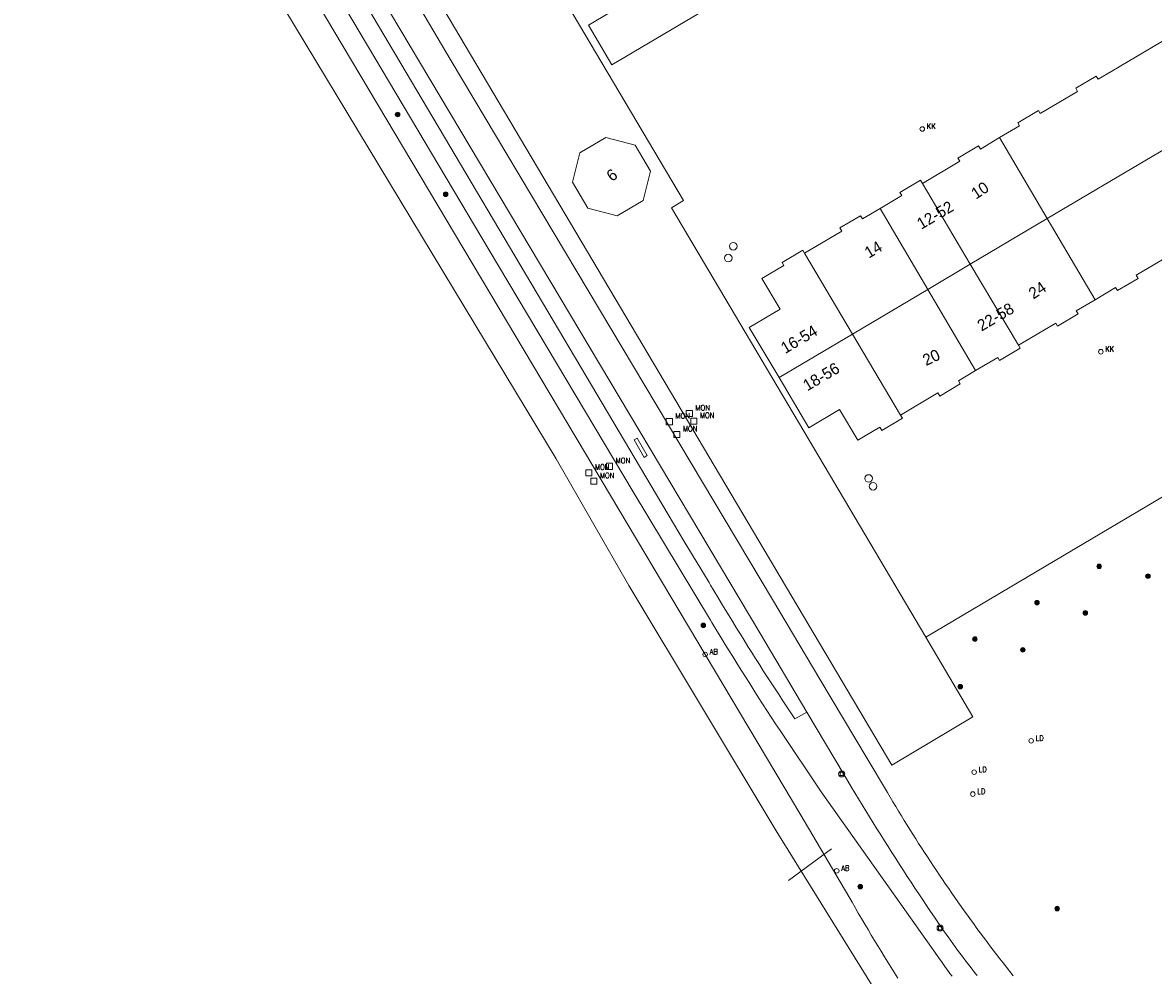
# Model space of a CAD drawing. Header units: metres. Extents: x 138165 to 154469, y 480134 to 494189.
# Tile 489 of 656: x 145915 to 146039, y 487402 to 487506. Entities that reach past the tile are written whole.
import ezdxf

# ---------------------------------------------------------------- set-up
doc = ezdxf.new("R2010")
doc.units = ezdxf.units.M
doc.header["$LTSCALE"] = 0.001
doc.header["$MEASUREMENT"] = 0
for name, color, linetype, lineweight in [('Level 5', 7, 'Continuous', 0), ('TOP-L-duiker', 7, 'Continuous', 0), ('TOP-L-topo objecten punt', 7, 'Continuous', 0), ('TOP-L-topo objecten vlak', 7, 'Continuous', 0), ('TOP-T-topo huisnummering naamgeving', 7, 'Continuous', 0)]:
    doc.layers.add(name, color=color, linetype=linetype, lineweight=lineweight)
doc.styles.add('Style-INTL_ISO', font='INTL_ISO.shx')
doc.styles.add('Style-STANDARD', font='STANDARD.shx')

# ---------------------------------------------------------------- blocks, each defined once
blk = doc.blocks.new('24')
at = {"layer": 'TOP-L-topo objecten punt', "color": 7, "linetype": 'Continuous', "lineweight": 0}
for radius in [0.025, 0.0182, 0.0115, 0.005]:
    blk.add_circle((0, 0), radius, dxfattribs=at)
blk = doc.blocks.new('34')
at = {"layer": 'TOP-L-topo objecten punt', "color": 7, "linetype": 'Continuous', "lineweight": 0}
for p, q in [((0.033, 0.033), (-0.034, 0.033)), ((-0.034, 0.033), (-0.034, -0.034)), ((0.033, -0.034), (0.033, 0.033)), ((-0.034, -0.034), (0.033, -0.034))]:
    blk.add_line(p, q, dxfattribs=at)
at = {"layer": 'TOP-L-topo objecten punt', "color": 7, "linetype": 'Continuous', "lineweight": 0, "style": 'Style-STANDARD'}
blk.add_text('MON', height=0.06, dxfattribs=at).set_placement((0.066, 0.033))
blk = doc.blocks.new('121')
at = {"layer": 'TOP-L-topo objecten punt', "color": 7, "linetype": 'Continuous', "lineweight": 0}
blk.add_circle((0, 0), 0.025, dxfattribs=at)
at = {"layer": 'TOP-L-topo objecten punt', "color": 7, "linetype": 'Continuous', "lineweight": 0, "style": 'Style-STANDARD'}
blk.add_text('LD', height=0.06, dxfattribs=at).set_placement((0.0483, 0))
blk = doc.blocks.new('*U13')
at = {"layer": 'Level 5', "color": 7, "linetype": 'Continuous', "lineweight": 0}
blk.add_circle((0, 0), 0.0415, dxfattribs=at)
blk = doc.blocks.new('150')
at = {"layer": 'Level 5', "color": 7, "linetype": 'Continuous', "lineweight": 0}
blk.add_blockref('*U13', (0, 0), dxfattribs=at)
blk = doc.blocks.new('39')
at = {"layer": 'TOP-L-topo objecten punt', "color": 7, "linetype": 'Continuous', "lineweight": 0}
for p, q in [((0.0175, 0.0175), (-0.0175, 0.0175)), ((-0.0175, 0.0175), (-0.0175, -0.0175)), ((0.0175, 0.0175), (0.0175, -0.0175)), ((0.0175, -0.0175), (-0.0175, -0.0175))]:
    blk.add_line(p, q, dxfattribs=at)
blk.add_circle((0, 0), 0.0332, dxfattribs=at)
blk = doc.blocks.new('119')
at = {"layer": 'TOP-L-topo objecten punt', "color": 7, "linetype": 'Continuous', "lineweight": 0}
blk.add_circle((0, 0), 0.025, dxfattribs=at)
at = {"layer": 'TOP-L-topo objecten punt', "color": 7, "linetype": 'Continuous', "lineweight": 0, "style": 'Style-STANDARD'}
blk.add_text('KK', height=0.06, dxfattribs=at).set_placement((0.0483, 0))
blk = doc.blocks.new('11')
at = {"layer": 'TOP-L-topo objecten punt', "color": 7, "linetype": 'Continuous', "lineweight": 0}
blk.add_circle((0, 0), 0.025, dxfattribs=at)
at = {"layer": 'TOP-L-topo objecten punt', "color": 7, "linetype": 'Continuous', "lineweight": 0, "style": 'Style-STANDARD'}
blk.add_text('AB', height=0.06, dxfattribs=at).set_placement((0.0483, 0))

msp = doc.modelspace()

# ---------------------------------------------------------------- linework, layer by layer
at = {"layer": 'TOP-L-duiker', "flags": 128}
msp.add_lwpolyline([(145999.33, 487412.53), (146004.02, 487415.97)], dxfattribs=at)
at = {"layer": 'TOP-L-topo objecten vlak', "flags": 128}
for points in [[(146057.98, 487553.89), (145977.45, 487506.19), (145980, 487501.86), (146031.98, 487532.62)], [(146011.3, 487401.8), (146010.93, 487402.39), (146010.56, 487402.98), (146010.2, 487403.57), (146009.83, 487404.16), (146009.47, 487404.76), (146009.11, 487405.35), (146008.75, 487405.95), (146008.39, 487406.54), (146008.03, 487407.14), (146007.68, 487407.74), (146007.32, 487408.34), (146006.97, 487408.94), (146006.62, 487409.54), (146006.28, 487410.15), (146005.93, 487410.75), (146000.69, 487419.68), (145936.35, 487527.82), (145928.39, 487532.65), (145915.88, 487551.27)], [(145915.49, 487550.3), (145927.73, 487530.79), (145925.6, 487529.56), (145927.17, 487526.98), (145933.58, 487525.54), (145964.98, 487473.46), (145973.89, 487458.71), (145981.84, 487444.84), (145997.96, 487417.95), (146009.74, 487399)], [(146014.35, 487439.17), (146096.96, 487488.15), (146060.57, 487549.53)], [(145945.93, 487524.1), (145996.2, 487439.63), (146001.35, 487430.97)], [(146001.35, 487430.97), (146000.02, 487430.22), (145999.59, 487430.88), (145999.15, 487431.53), (145998.72, 487432.19), (145998.29, 487432.85), (145997.86, 487433.51), (145997.43, 487434.17), (145997, 487434.83), (145996.57, 487435.49), (145996.15, 487436.16), (145995.73, 487436.82), (145995.31, 487437.49), (145994.89, 487438.15), (145994.47, 487438.82), (145994.06, 487439.49), (145993.64, 487440.16), (145993.23, 487440.83), (145992.82, 487441.5), (145992.41, 487442.18), (145992.01, 487442.85), (145991.6, 487443.53), (145991.2, 487444.2), (145990.8, 487444.88), (145990.63, 487445.16), (145987.91, 487449.66), (145944.31, 487523.28)], [(145968.08, 487520.34), (145957.88, 487514.22), (146010.64, 487425.14), (146019.51, 487430.43), (146014.35, 487439.17)], [(146014.35, 487439.17), (146001.02, 487461.73), (145986.52, 487486.21), (145987.82, 487487), (145968.08, 487520.34)], [(145943.84, 487519.87), (145966.58, 487481.56), (145982.31, 487455.09), (145990.78, 487441.02), (145990.93, 487440.78), (145991.38, 487440.03), (145991.84, 487439.28), (145992.3, 487438.54), (145992.76, 487437.79), (145993.22, 487437.05), (145993.68, 487436.31), (145994.14, 487435.57), (145994.61, 487434.83), (145995.08, 487434.09), (145995.55, 487433.35), (145996.02, 487432.61), (145996.49, 487431.88), (145996.97, 487431.14), (145997.44, 487430.41), (145997.92, 487429.67), (145998.4, 487428.94), (146002.9, 487422.21), (146011.02, 487410.79), (146015.6, 487404.29), (146015.83, 487403.97), (146016.06, 487403.64), (146016.29, 487403.31), (146016.52, 487402.99), (146016.76, 487402.66), (146017, 487402.34), (146017.23, 487402.02)], [(146023.92, 487402.08), (146023.55, 487402.54), (146023.18, 487403.01), (146022.82, 487403.48), (146022.46, 487403.95), (146022.09, 487404.42), (146021.73, 487404.89), (146021.37, 487405.37), (146021.02, 487405.84), (146020.66, 487406.32), (146020.31, 487406.79), (146019.95, 487407.27), (146019.61, 487407.75), (146019.26, 487408.23), (146018.91, 487408.72), (146018.56, 487409.2), (146018.22, 487409.68), (146017.88, 487410.17), (146017.53, 487410.66), (146017.2, 487411.14), (146016.86, 487411.63), (146016.52, 487412.12), (146016.19, 487412.61), (146015.85, 487413.1), (146015.52, 487413.6), (146015.19, 487414.09), (146014.86, 487414.59), (146014.54, 487415.09), (146014.21, 487415.58), (146013.89, 487416.08), (146013.57, 487416.58), (146013.25, 487417.08), (146012.93, 487417.58), (146012.62, 487418.09), (146012.3, 487418.59), (146011.99, 487419.1), (146011.68, 487419.6), (146011.37, 487420.11), (146011.06, 487420.62), (146010.76, 487421.13), (146010.45, 487421.64), (146010.15, 487422.15), (146007.93, 487425.88), (146002.74, 487434.58), (145997.56, 487443.28), (145992.38, 487451.97), (145962.4, 487502.31), (145954.7, 487515.35)], [(146043.64, 487504.65), (146042.85, 487505.98), (146034.71, 487501.16), (146033.23, 487500.28), (146033.02, 487500.62), (146030.77, 487499.29), (146030.97, 487498.94), (146026.89, 487496.52), (146026.68, 487496.86), (146024.42, 487495.52), (146024.63, 487495.18), (146022.43, 487493.88)], [(146027.65, 487485.01), (146039.93, 487492.3), (146048.09, 487497.14)], [(145977.36, 487486.14), (145980.57, 487485.32), (145983.42, 487487.01), (145984.24, 487490.22), (145982.55, 487493.07), (145979.34, 487493.89), (145976.49, 487492.2), (145975.67, 487488.99), (145977.36, 487486.14)], [(146022.43, 487493.88), (146020.33, 487492.63), (146020.12, 487492.97), (146017.86, 487491.64), (146018.07, 487491.29), (146013.98, 487488.87)], [(146022.43, 487493.88), (146027.65, 487485.01)], [(146013.98, 487488.87), (146013.78, 487489.21), (146011.52, 487487.87), (146011.73, 487487.53), (146009.35, 487486.12)], [(146032.88, 487476.13), (146035.13, 487477.46), (146035.34, 487477.12), (146037.6, 487478.46), (146037.39, 487478.8), (146041.48, 487481.22), (146041.68, 487480.88), (146043.94, 487482.22), (146043.73, 487482.56), (146045.16, 487483.41), (146053.36, 487488.26), (146052.54, 487489.64)], [(146019.23, 487480.02), (146013.98, 487488.87)], [(146009.35, 487486.12), (146007.42, 487484.98), (146007.22, 487485.32), (146004.96, 487483.99), (146005.17, 487483.64), (146001.08, 487481.22)], [(146009.35, 487486.12), (146014.57, 487477.26)], [(146027.65, 487485.01), (146019.23, 487480.02)], [(146032.88, 487476.13), (146027.65, 487485.01)], [(146001.08, 487481.22), (146000.88, 487481.56), (145998.62, 487480.22), (145998.82, 487479.88), (145996.41, 487478.45), (145998.42, 487475.08), (145995.04, 487473.08), (145998.29, 487467.6)], [(146006.33, 487472.37), (146001.08, 487481.22)], [(146019.23, 487480.02), (146014.57, 487477.26)], [(146024.49, 487471.15), (146019.23, 487480.02)], [(146014.57, 487477.26), (146006.33, 487472.37)], [(146014.57, 487477.26), (146019.8, 487468.37)], [(146024.49, 487471.15), (146028.58, 487473.57), (146028.78, 487473.23), (146031.04, 487474.57), (146030.83, 487474.91), (146032.88, 487476.13)], [(146006.33, 487472.37), (145998.29, 487467.6)], [(146006.33, 487472.37), (146011.59, 487463.5)], [(146019.8, 487468.37), (146022.23, 487469.81), (146022.43, 487469.47), (146024.69, 487470.81), (146024.49, 487471.15)], [(146011.59, 487463.5), (146015.67, 487465.92), (146015.88, 487465.58), (146018.13, 487466.92), (146017.93, 487467.26), (146019.8, 487468.37)], [(145998.29, 487467.6), (146001.54, 487462.11), (146004.92, 487464.11), (146006.92, 487460.73), (146009.33, 487462.16), (146009.53, 487461.82), (146011.79, 487463.16), (146011.59, 487463.5)], [(145983.53, 487458.84), (145983.87, 487459.06), (145982.75, 487460.96), (145982.42, 487460.78), (145983.53, 487458.84)], [(146019.97, 487402.1), (146019.7, 487402.45), (146019.43, 487402.79), (146019.16, 487403.14), (146018.89, 487403.49), (146018.62, 487403.84), (146018.36, 487404.19), (146018.09, 487404.54), (146017.83, 487404.9), (146017.57, 487405.25), (146017.31, 487405.61), (146017.06, 487405.97), (146016.8, 487406.33), (146016.55, 487406.68), (146016.3, 487407.04), (146016.19, 487407.2), (146015.75, 487407.84), (146015.32, 487408.48), (146014.88, 487409.12), (146014.45, 487409.76), (146014.02, 487410.4), (146013.6, 487411.04), (146013.17, 487411.68), (146012.75, 487412.33), (146012.33, 487412.97), (146011.9, 487413.62), (146011.48, 487414.27), (146011.07, 487414.92), (146010.65, 487415.57), (146010.24, 487416.22), (146009.83, 487416.87), (146009.42, 487417.53), (146009.01, 487418.18), (146008.6, 487418.84), (146008.19, 487419.49), (146007.79, 487420.15), (146007.39, 487420.81), (146006.99, 487421.47), (146006.59, 487422.13), (146006.19, 487422.79), (146005.8, 487423.45), (146005.42, 487424.09), (146001.35, 487430.97)]]:
    msp.add_lwpolyline(points, dxfattribs=at)

# ---------------------------------------------------------------- block references
at = {"layer": 'TOP-L-topo objecten punt', "xscale": 10, "yscale": 10, "zscale": 10}
for name, p in [('24', (145956.54, 487496.41)), ('119', (146013.97, 487494.83)), ('24', (145961.8, 487487.68)), ('150', (145993.28, 487481.98)), ('150', (145992.73, 487480.69)), ('119', (146033.51, 487470.43)), ('34', (145988.48, 487463.66)), ('34', (145986.29, 487462.78)), ('34', (145988.96, 487462.84)), ('34', (145987.1, 487461.38)), ('34', (145979.75, 487457.88)), ('34', (145977.48, 487457.17)), ('34', (145978.02, 487456.25)), ('150', (146008.09, 487456.55)), ('150', (146008.58, 487455.7)), ('24', (146033.33, 487446.93)), ('24', (146038.67, 487445.85)), ('24', (146026.53, 487442.94)), ('24', (146031.82, 487441.82)), ('24', (145990.01, 487440.46)), ('24', (146019.73, 487438.96)), ('11', (145990.21, 487437.27)), ('24', (146024.98, 487437.78)), ('24', (146018.13, 487433.74)), ('121', (146025.89, 487427.81)), ('121', (146019.65, 487424.38)), ('39', (146005.15, 487424.19)), ('121', (146019.5, 487421.98)), ('11', (146004.61, 487413.57)), ('24', (146007.18, 487411.84)), ('24', (146028.74, 487409.44)), ('39', (146015.92, 487407.3))]:
    msp.add_blockref(name, p, dxfattribs=at)

# ---------------------------------------------------------------- texts
at = {"layer": 'TOP-T-topo huisnummering naamgeving', "style": 'Style-INTL_ISO'}
for s, rotation, p in [('6', 36.2, (145979.99, 487489.01)), ('10', 33.2, (146019.84, 487487.08)), ('12-52', 30.5, (146013.85, 487483.78)), ('14', 30.6, (146008.12, 487480.62)), ('24', 33.5, (146026.13, 487476.14)), ('22-58', 30.4, (146020.46, 487472.63)), ('16-54', 30.6, (145998.96, 487470.17)), ('20', 25.4, (146014.38, 487468.85)), ('18-56', 30.6, (146001.38, 487466.08))]:
    msp.add_text(s, height=1.25, rotation=rotation, dxfattribs=at).set_placement(p)

doc.saveas('drawing.dxf')
